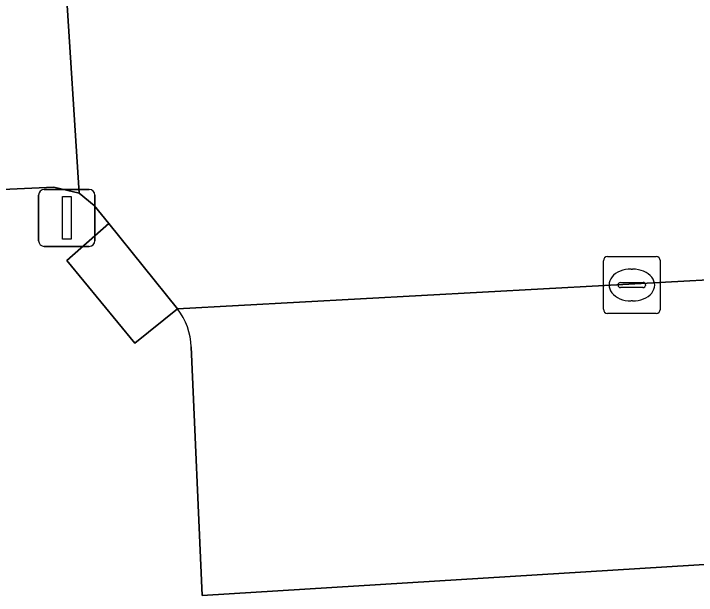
# Model space of a CAD drawing. Extents: x 158472 to 159562, y 388525 to 389606.
# Drawn here: x 158721.78 to 158733.77, y 388846.35 to 388856.57 of the extents above; entities that cross this region are included whole.
import ezdxf

# ---------------------------------------------------------------- set-up
doc = ezdxf.new("R2010")
doc.units = 0
for name, color, linetype in [('IMGEO_Kolk', 7, 'Continuous'), ('IMGEO_Lichtmast', 7, 'Continuous'), ('IMGEO_Parkeervlak_open', 7, 'Continuous'), ('IMGEO_Rijbaan_lokaal_open', 7, 'Continuous'), ('IMGEO_Voetpad_open', 7, 'Continuous')]:
    doc.layers.add(name, color=color, linetype=linetype)

msp = doc.modelspace()

# ---------------------------------------------------------------- linework, layer by layer
at = {"layer": 'IMGEO_Kolk'}
for p, q in [((158732.215, 388852.304), (158733.067, 388852.304)), ((158732.14, 388851.378), (158732.14, 388852.23)), ((158733.141, 388852.23), (158733.141, 388851.378)), ((158732.628, 388852.084), (158732.653, 388852.084)), ((158732.399, 388851.798), (158732.399, 388851.81)), ((158732.442, 388851.847), (158732.84, 388851.847)), ((158732.883, 388851.81), (158732.883, 388851.798)), ((158732.837, 388851.761), (158732.439, 388851.761)), ((158732.651, 388851.524), (158732.626, 388851.524)), ((158733.067, 388851.304), (158732.215, 388851.304))]:
    msp.add_line(p, q, dxfattribs=at)
for points in [[(158732.215, 388852.304), (158733.067, 388852.304)], [(158732.14, 388851.378), (158732.14, 388852.23)], [(158733.141, 388852.23), (158733.141, 388851.378)], [(158733.067, 388851.304), (158732.215, 388851.304)]]:
    msp.add_lwpolyline(points, dxfattribs=at)
for centre, radius, start, end in [((158732.217, 388852.228), 0.0765, 91.552, 178.448), ((158732.217, 388852.228), 0.0765, 91.552, 178.448), ((158733.065, 388852.228), 0.0765, 1.552, 88.448), ((158733.065, 388852.228), 0.0765, 1.552, 88.448), ((158732.439, 388851.807), 0.0403, 85.8775, 175.7526), ((158732.436, 388851.797), 0.0366, 178.938, 274.7102), ((158732.84, 388851.804), 0.043, 264.8664, 352.4533), ((158732.844, 388851.809), 0.0386, 1.7309, 96.639), ((158732.217, 388851.38), 0.0765, 181.552, 268.448), ((158732.217, 388851.38), 0.0765, 181.552, 268.448), ((158733.065, 388851.38), 0.0765, 271.552, 358.448), ((158733.065, 388851.38), 0.0765, 271.552, 358.448)]:
    msp.add_arc(centre, radius, start, end, dxfattribs=at)
for centre, major_axis, ratio, start_param, end_param in [((158732.627, 388851.804), (-0.387, 0.002), 0.722429, 4.712389, 7.853982), ((158732.652, 388851.804), (-0.39, 0.002), 0.717154, 1.570796, 4.712389)]:
    msp.add_ellipse(centre, major_axis=major_axis, ratio=ratio, start_param=start_param, end_param=end_param, dxfattribs=at)
at = {"layer": 'IMGEO_Lichtmast'}
for p, q in [((158722.321, 388853.482), (158723.111, 388853.482)), ((158723.111, 388853.482), (158722.321, 388853.482)), ((158722.221, 388852.582), (158722.221, 388853.382)), ((158722.221, 388853.382), (158722.221, 388852.582)), ((158723.211, 388853.382), (158723.211, 388852.582)), ((158723.211, 388852.582), (158723.211, 388853.382)), ((158723.111, 388852.482), (158722.321, 388852.482)), ((158722.321, 388852.482), (158723.111, 388852.482))]:
    msp.add_line(p, q, dxfattribs=at)
msp.add_lwpolyline([(158722.641, 388853.357), (158722.791, 388853.357), (158722.791, 388852.607), (158722.641, 388852.607), (158722.641, 388853.357)], dxfattribs=at)
for centre, start, end in [((158722.321, 388853.382), 90, 180), ((158722.321, 388853.382), 90, 180), ((158723.111, 388853.382), 0, 90), ((158723.111, 388853.382), 360, 90), ((158722.321, 388852.582), 180, 270), ((158722.321, 388852.582), 180, 270), ((158723.111, 388852.582), 270, 0), ((158723.111, 388852.582), 270, 0)]:
    msp.add_arc(centre, 0.1, start, end, dxfattribs=at)
at = {"layer": 'IMGEO_Parkeervlak_open'}
for points in [[(158720.937, 388868.366), (158716.953, 388868.128), (158717.99, 388853.316), (158722.492, 388853.522), (158722.936, 388853.42), (158721.973, 388868.458), (158733.697, 388869.255)], [(158738.841, 388864.741), (158739.658, 388852.207), (158724.663, 388851.383)], [(158724.903, 388850.716), (158725.096, 388846.353), (158739.992, 388847.27), (158739.769, 388851.216)]]:
    msp.add_lwpolyline(points, dxfattribs=at)
msp.add_arc((158723.719, 388850.667), 1.185, 2.3848, 37.1947, dxfattribs=at)
at = {"layer": 'IMGEO_Rijbaan_lokaal_open'}
msp.add_lwpolyline([(158733.697, 388869.255), (158721.973, 388868.458), (158722.936, 388853.42), (158723.2, 388853.202), (158723.454, 388852.886), (158724.663, 388851.383), (158739.658, 388852.207), (158738.841, 388864.741), (158738.984, 388865.144), (158739.374, 388865.591), (158734.726, 388869.649), (158734.61, 388869.515)], dxfattribs=at)
at = {"layer": 'IMGEO_Voetpad_open'}
for points in [[(158724.663, 388851.383), (158723.914, 388850.784), (158722.72, 388852.234), (158723.454, 388852.886), (158723.2, 388853.202), (158722.936, 388853.42), (158722.492, 388853.522), (158717.99, 388853.316), (158716.953, 388868.128), (158720.937, 388868.366)], [(158739.769, 388851.216), (158739.992, 388847.27), (158725.096, 388846.353), (158724.903, 388850.716)]]:
    msp.add_lwpolyline(points, dxfattribs=at)
msp.add_lwpolyline([(158723.454, 388852.886), (158722.72, 388852.234), (158723.914, 388850.784), (158724.663, 388851.383)], close=True, dxfattribs=at)
msp.add_arc((158723.719, 388850.667), 1.185, 2.3848, 37.1947, dxfattribs=at)

doc.saveas('drawing.dxf')
